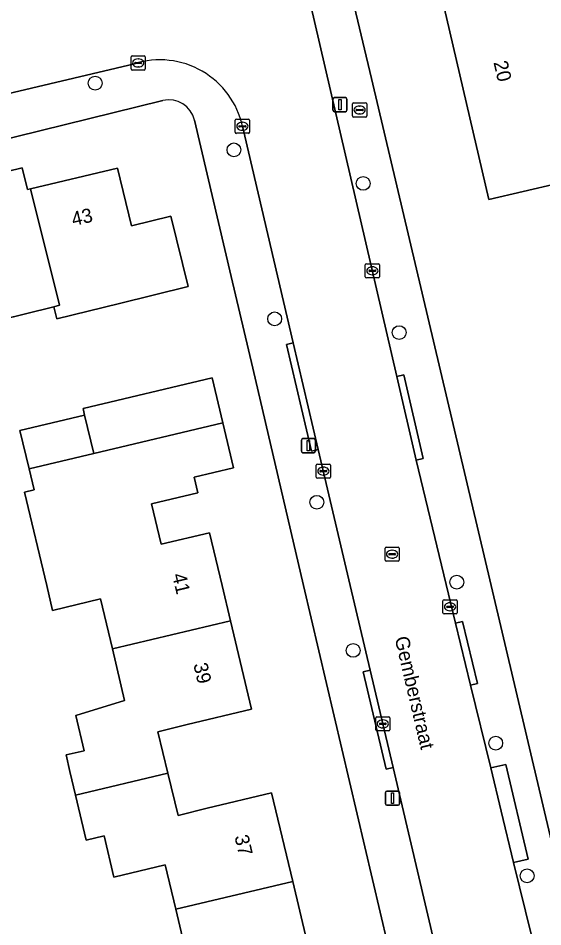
# Model space of a CAD drawing. Extents: x 162026 to 163502, y 387295 to 388169.
# Drawn here: x 163101.2 to 163138.3, y 387975.8 to 388040.2 of the extents above; entities that cross this region are included whole.
import ezdxf

# ---------------------------------------------------------------- set-up
doc = ezdxf.new("R2010")
doc.units = 0
for name, color, linetype in [('IMGEO_Boom', 7, 'Continuous'), ('IMGEO_Brandkraan', 7, 'Continuous'), ('IMGEO_Erf', 7, 'Continuous'), ('IMGEO_Kolk', 7, 'Continuous'), ('IMGEO_Lichtmast', 7, 'Continuous'), ('IMGEO_Muur', 7, 'Continuous'), ('IMGEO_Openbare_ruimte_label', 7, 'Continuous'), ('IMGEO_Pand', 7, 'Continuous'), ('IMGEO_Pand_nummerreeks', 7, 'Continuous'), ('IMGEO_Rijbaan_lokaal_open', 7, 'Continuous'), ('IMGEO_Rioolput', 7, 'Continuous'), ('IMGEO_Voetpad_open', 7, 'Continuous')]:
    doc.layers.add(name, color=color, linetype=linetype)

msp = doc.modelspace()

# ---------------------------------------------------------------- linework, layer by layer
at = {"layer": 'IMGEO_Boom'}
for centre in [(163106.617, 388035.587), (163116.441, 388030.86), (163125.593, 388028.489), (163119.327, 388018.888), (163128.141, 388017.916), (163122.312, 388005.899), (163132.223, 388000.236), (163124.886, 387995.407), (163134.979, 387988.833), (163137.203, 387979.438)]:
    msp.add_circle(centre, 0.489, dxfattribs=at)
at = {"layer": 'IMGEO_Brandkraan'}
for p, q in [((163124.842, 388033.263), (163124.842, 388034.115)), ((163124.917, 388034.189), (163125.769, 388034.189)), ((163125.33, 388033.969), (163125.355, 388033.969)), ((163125.843, 388034.115), (163125.843, 388033.263)), ((163125.769, 388033.189), (163124.917, 388033.189)), ((163125.101, 388033.683), (163125.101, 388033.695)), ((163125.539, 388033.646), (163125.141, 388033.646)), ((163125.144, 388033.732), (163125.542, 388033.732)), ((163125.353, 388033.409), (163125.328, 388033.409)), ((163125.585, 388033.695), (163125.585, 388033.683))]:
    msp.add_line(p, q, dxfattribs=at)
for points in [[(163124.842, 388033.263), (163124.842, 388034.115)], [(163124.917, 388034.189), (163125.769, 388034.189)], [(163125.843, 388034.115), (163125.843, 388033.263)], [(163125.769, 388033.189), (163124.917, 388033.189)]]:
    msp.add_lwpolyline(points, dxfattribs=at)
for centre, radius, start, end in [((163124.919, 388034.113), 0.0765, 91.55205, 178.44795), ((163124.919, 388034.113), 0.0765, 91.55205, 178.44795), ((163125.767, 388034.113), 0.0765, 1.55205, 88.44795), ((163125.767, 388034.113), 0.0765, 1.55205, 88.44795), ((163124.919, 388033.265), 0.0765, 181.55205, 268.44795), ((163124.919, 388033.265), 0.0765, 181.55205, 268.44795), ((163125.141, 388033.692), 0.0403, 85.87752, 175.75265), ((163125.138, 388033.682), 0.0366, 178.93798, 274.71019), ((163125.542, 388033.689), 0.043, 264.86636, 352.45326), ((163125.546, 388033.694), 0.0386, 1.73085, 96.63898), ((163125.767, 388033.265), 0.0765, 271.55205, 358.44795), ((163125.767, 388033.265), 0.0765, 271.55205, 358.44795)]:
    msp.add_arc(centre, radius, start, end, dxfattribs=at)
for centre, major_axis, ratio, start_param, end_param in [((163125.329, 388033.689), (-0.387, 0.002), 0.722429, 4.712389, 7.853982), ((163125.354, 388033.689), (-0.39, 0.002), 0.717154, 1.570796, 4.712389)]:
    msp.add_ellipse(centre, major_axis=major_axis, ratio=ratio, start_param=start_param, end_param=end_param, dxfattribs=at)
at = {"layer": 'IMGEO_Erf'}
for points in [[(163123.378, 388047.715), (163126.19, 388035.911), (163134.662, 388000), (163140.779, 387974.052), (163143.963, 387960.549), (163178.301, 387968.12), (163170.736, 388000), (163157.514, 388055.709)], [(163139.212, 388046.642), (163141.154, 388038.291), (163143.504, 388038.837), (163145.574, 388029.931), (163139.358, 388028.486), (163134.487, 388027.353), (163130.61, 388044.027)], [(163111.409, 388034.356), (163085.361, 388027.945)], [(163116.251, 388021.894), (163113.658, 388032.963)], [(163098.334, 388028.842), (163101.455, 388029.585), (163101.821, 388028.048), (163102.044, 388028.101), (163108.193, 388029.563), (163109.179, 388025.472), (163111.967, 388026.158), (163113.193, 388021.178), (163108.338, 388019.983), (163103.907, 388018.893), (163103.695, 388019.752), (163097.927, 388018.332)], [(163128.423, 387969.924), (163121.379, 388000), (163117.774, 388015.39), (163116.251, 388021.894)], [(163113.152, 387973.56), (163112.321, 387977.066), (163111.576, 387980.21), (163107.942, 387979.349), (163107.251, 387982.265), (163105.985, 387981.965), (163105.228, 387985.155), (163104.831, 387986.831), (163104.555, 387987.996), (163105.833, 387988.299), (163105.242, 387990.792), (163108.704, 387991.868), (163107.842, 387995.507), (163107.003, 387999.047), (163103.602, 387998.241), (163103.185, 388000), (163101.619, 388006.609), (163102.29, 388006.768), (163101.935, 388008.266), (163101.289, 388010.992), (163105.873, 388012.078), (163105.761, 388012.551), (163114.902, 388014.717), (163115.658, 388011.525), (163116.414, 388008.336), (163113.63, 388007.676), (163113.892, 388006.567), (163110.612, 388005.79), (163111.29, 388002.929), (163114.72, 388003.742), (163115.607, 388000), (163116.201, 387997.491), (163117.683, 387991.238), (163113.141, 387990.161), (163111.054, 387989.636), (163111.762, 387986.705), (163112.484, 387983.717), (163114.544, 387984.236), (163119.113, 387985.319), (163120.604, 387979.028), (163122.095, 387972.734)]]:
    msp.add_lwpolyline(points, dxfattribs=at)
msp.add_arc((163111.837, 388032.534), 1.871, 13.24428, 103.2087, dxfattribs=at)
at = {"layer": 'IMGEO_Kolk'}
for p, q in [((163109.166, 388036.593), (163109.166, 388037.445)), ((163109.241, 388037.519), (163110.093, 388037.519)), ((163109.425, 388037.013), (163109.425, 388037.025)), ((163109.468, 388037.062), (163109.866, 388037.062)), ((163109.654, 388037.299), (163109.679, 388037.299)), ((163109.909, 388037.025), (163109.909, 388037.013)), ((163110.167, 388037.445), (163110.167, 388036.593)), ((163110.093, 388036.519), (163109.241, 388036.519)), ((163109.863, 388036.976), (163109.465, 388036.976)), ((163109.677, 388036.739), (163109.652, 388036.739)), ((163116.541, 388032.107), (163116.541, 388032.959)), ((163116.616, 388033.033), (163117.468, 388033.033)), ((163116.8, 388032.527), (163116.8, 388032.539)), ((163117.238, 388032.49), (163116.84, 388032.49)), ((163116.843, 388032.576), (163117.241, 388032.576)), ((163117.029, 388032.813), (163117.054, 388032.813)), ((163117.284, 388032.539), (163117.284, 388032.527)), ((163117.542, 388032.959), (163117.542, 388032.107)), ((163117.468, 388032.033), (163116.616, 388032.033)), ((163117.052, 388032.253), (163117.027, 388032.253)), ((163125.746, 388021.87), (163125.746, 388022.722)), ((163125.821, 388022.796), (163126.673, 388022.796)), ((163126.005, 388022.29), (163126.005, 388022.302)), ((163126.443, 388022.253), (163126.045, 388022.253)), ((163126.048, 388022.339), (163126.446, 388022.339)), ((163126.234, 388022.576), (163126.259, 388022.576)), ((163126.489, 388022.302), (163126.489, 388022.29)), ((163126.747, 388022.722), (163126.747, 388021.87)), ((163126.673, 388021.796), (163125.821, 388021.796)), ((163126.257, 388022.016), (163126.232, 388022.016)), ((163122.275, 388007.68), (163122.275, 388008.532)), ((163122.35, 388008.606), (163123.202, 388008.606)), ((163122.534, 388008.1), (163122.534, 388008.112)), ((163122.972, 388008.063), (163122.574, 388008.063)), ((163122.577, 388008.149), (163122.975, 388008.149)), ((163122.763, 388008.386), (163122.788, 388008.386)), ((163123.018, 388008.112), (163123.018, 388008.1)), ((163123.276, 388008.532), (163123.276, 388007.68)), ((163123.202, 388007.606), (163122.35, 388007.606)), ((163122.786, 388007.826), (163122.761, 388007.826)), ((163131.245, 387998.067), (163131.245, 387998.919)), ((163131.32, 387998.993), (163132.172, 387998.993)), ((163131.504, 387998.487), (163131.504, 387998.499)), ((163131.942, 387998.45), (163131.544, 387998.45)), ((163131.547, 387998.536), (163131.945, 387998.536)), ((163131.733, 387998.773), (163131.758, 387998.773)), ((163131.988, 387998.499), (163131.988, 387998.487)), ((163132.246, 387998.919), (163132.246, 387998.067)), ((163132.172, 387997.993), (163131.32, 387997.993)), ((163131.756, 387998.213), (163131.731, 387998.213)), ((163126.557, 387990.699), (163127.409, 387990.699)), ((163126.482, 387989.773), (163126.482, 387990.625)), ((163126.741, 387990.193), (163126.741, 387990.205)), ((163127.179, 387990.156), (163126.781, 387990.156)), ((163126.784, 387990.242), (163127.182, 387990.242)), ((163126.97, 387990.479), (163126.995, 387990.479)), ((163127.225, 387990.205), (163127.225, 387990.193)), ((163127.483, 387990.625), (163127.483, 387989.773)), ((163127.409, 387989.699), (163126.557, 387989.699)), ((163126.993, 387989.919), (163126.968, 387989.919))]:
    msp.add_line(p, q, dxfattribs=at)
for points in [[(163109.166, 388036.593), (163109.166, 388037.445)], [(163109.241, 388037.519), (163110.093, 388037.519)], [(163110.167, 388037.445), (163110.167, 388036.593)], [(163110.093, 388036.519), (163109.241, 388036.519)], [(163116.541, 388032.107), (163116.541, 388032.959)], [(163116.616, 388033.033), (163117.468, 388033.033)], [(163117.542, 388032.959), (163117.542, 388032.107)], [(163117.468, 388032.033), (163116.616, 388032.033)], [(163125.746, 388021.87), (163125.746, 388022.722)], [(163125.821, 388022.796), (163126.673, 388022.796)], [(163126.747, 388022.722), (163126.747, 388021.87)], [(163126.673, 388021.796), (163125.821, 388021.796)], [(163122.275, 388007.68), (163122.275, 388008.532)], [(163122.35, 388008.606), (163123.202, 388008.606)], [(163123.276, 388008.532), (163123.276, 388007.68)], [(163123.202, 388007.606), (163122.35, 388007.606)], [(163131.245, 387998.067), (163131.245, 387998.919)], [(163131.32, 387998.993), (163132.172, 387998.993)], [(163132.246, 387998.919), (163132.246, 387998.067)], [(163132.172, 387997.993), (163131.32, 387997.993)], [(163126.557, 387990.699), (163127.409, 387990.699)], [(163126.482, 387989.773), (163126.482, 387990.625)], [(163127.483, 387990.625), (163127.483, 387989.773)], [(163127.409, 387989.699), (163126.557, 387989.699)]]:
    msp.add_lwpolyline(points, dxfattribs=at)
for centre, radius, start, end in [((163109.243, 388037.443), 0.0765, 91.55205, 178.44795), ((163109.243, 388037.443), 0.0765, 91.55205, 178.44795), ((163109.465, 388037.022), 0.0403, 85.87752, 175.75265), ((163109.462, 388037.012), 0.0366, 178.93798, 274.71019), ((163109.866, 388037.019), 0.043, 264.86636, 352.45326), ((163109.87, 388037.024), 0.0386, 1.73085, 96.63898), ((163110.091, 388037.443), 0.0765, 1.55205, 88.44795), ((163110.091, 388037.443), 0.0765, 1.55205, 88.44795), ((163109.243, 388036.595), 0.0765, 181.55205, 268.44795), ((163109.243, 388036.595), 0.0765, 181.55205, 268.44795), ((163110.091, 388036.595), 0.0765, 271.55205, 358.44795), ((163110.091, 388036.595), 0.0765, 271.55205, 358.44795), ((163116.618, 388032.957), 0.0765, 91.55205, 178.44795), ((163116.618, 388032.957), 0.0765, 91.55205, 178.44795), ((163116.84, 388032.536), 0.0403, 85.87752, 175.75265), ((163116.837, 388032.526), 0.0366, 178.93798, 274.71019), ((163117.241, 388032.533), 0.043, 264.86636, 352.45326), ((163117.245, 388032.538), 0.0386, 1.73085, 96.63898), ((163117.466, 388032.957), 0.0765, 1.55205, 88.44795), ((163117.466, 388032.957), 0.0765, 1.55205, 88.44795), ((163116.618, 388032.109), 0.0765, 181.55205, 268.44795), ((163116.618, 388032.109), 0.0765, 181.55205, 268.44795), ((163117.466, 388032.109), 0.0765, 271.55205, 358.44795), ((163117.466, 388032.109), 0.0765, 271.55205, 358.44795), ((163125.823, 388022.72), 0.0765, 91.55205, 178.44795), ((163125.823, 388022.72), 0.0765, 91.55205, 178.44795), ((163126.045, 388022.299), 0.0403, 85.87752, 175.75265), ((163126.042, 388022.289), 0.0366, 178.93798, 274.71019), ((163126.446, 388022.296), 0.043, 264.86636, 352.45326), ((163126.45, 388022.301), 0.0386, 1.73085, 96.63898), ((163126.671, 388022.72), 0.0765, 1.55205, 88.44795), ((163126.671, 388022.72), 0.0765, 1.55205, 88.44795), ((163125.823, 388021.872), 0.0765, 181.55205, 268.44795), ((163125.823, 388021.872), 0.0765, 181.55205, 268.44795), ((163126.671, 388021.872), 0.0765, 271.55205, 358.44795), ((163126.671, 388021.872), 0.0765, 271.55205, 358.44795), ((163122.352, 388008.53), 0.0765, 91.55205, 178.44795), ((163122.352, 388008.53), 0.0765, 91.55205, 178.44795), ((163122.574, 388008.109), 0.0403, 85.87752, 175.75265), ((163122.571, 388008.099), 0.0366, 178.93798, 274.71019), ((163122.975, 388008.106), 0.043, 264.86636, 352.45326), ((163122.979, 388008.111), 0.0386, 1.73085, 96.63898), ((163123.2, 388008.53), 0.0765, 1.55205, 88.44795), ((163123.2, 388008.53), 0.0765, 1.55205, 88.44795), ((163122.352, 388007.682), 0.0765, 181.55205, 268.44795), ((163122.352, 388007.682), 0.0765, 181.55205, 268.44795), ((163123.2, 388007.682), 0.0765, 271.55205, 358.44795), ((163123.2, 388007.682), 0.0765, 271.55205, 358.44795), ((163131.322, 387998.917), 0.0765, 91.55205, 178.44795), ((163131.322, 387998.917), 0.0765, 91.55205, 178.44795), ((163131.544, 387998.496), 0.0403, 85.87752, 175.75265), ((163131.541, 387998.486), 0.0366, 178.93798, 274.71019), ((163131.945, 387998.493), 0.043, 264.86636, 352.45326), ((163131.949, 387998.498), 0.0386, 1.73085, 96.63898), ((163132.17, 387998.917), 0.0765, 1.55205, 88.44795), ((163132.17, 387998.917), 0.0765, 1.55205, 88.44795), ((163131.322, 387998.069), 0.0765, 181.55205, 268.44795), ((163131.322, 387998.069), 0.0765, 181.55205, 268.44795), ((163132.17, 387998.069), 0.0765, 271.55205, 358.44795), ((163132.17, 387998.069), 0.0765, 271.55205, 358.44795), ((163126.559, 387990.623), 0.0765, 91.55205, 178.44795), ((163126.559, 387990.623), 0.0765, 91.55205, 178.44795), ((163127.407, 387990.623), 0.0765, 1.55205, 88.44795), ((163127.407, 387990.623), 0.0765, 1.55205, 88.44795), ((163126.781, 387990.202), 0.0403, 85.87752, 175.75265), ((163126.778, 387990.192), 0.0366, 178.93798, 274.71019), ((163127.182, 387990.199), 0.043, 264.86636, 352.45326), ((163127.186, 387990.204), 0.0386, 1.73085, 96.63898), ((163126.559, 387989.775), 0.0765, 181.55205, 268.44795), ((163126.559, 387989.775), 0.0765, 181.55205, 268.44795), ((163127.407, 387989.775), 0.0765, 271.55205, 358.44795), ((163127.407, 387989.775), 0.0765, 271.55205, 358.44795)]:
    msp.add_arc(centre, radius, start, end, dxfattribs=at)
for centre, major_axis, ratio, start_param, end_param in [((163109.653, 388037.019), (-0.387, 0.002), 0.722429, 4.712389, 7.853982), ((163109.678, 388037.019), (-0.39, 0.002), 0.717154, 1.570796, 4.712389), ((163117.028, 388032.533), (-0.387, 0.002), 0.722429, 4.712389, 7.853982), ((163117.053, 388032.533), (-0.39, 0.002), 0.717154, 1.570796, 4.712389), ((163126.233, 388022.296), (-0.387, 0.002), 0.722429, 4.712389, 7.853982), ((163126.258, 388022.296), (-0.39, 0.002), 0.717154, 1.570796, 4.712389), ((163122.762, 388008.106), (-0.387, 0.002), 0.722429, 4.712389, 7.853982), ((163122.787, 388008.106), (-0.39, 0.002), 0.717154, 1.570796, 4.712389), ((163131.732, 387998.493), (-0.387, 0.002), 0.722429, 4.712389, 7.853982), ((163131.757, 387998.493), (-0.39, 0.002), 0.717154, 1.570796, 4.712389), ((163126.969, 387990.199), (-0.387, 0.002), 0.722429, 4.712389, 7.853982), ((163126.994, 387990.199), (-0.39, 0.002), 0.717154, 1.570796, 4.712389)]:
    msp.add_ellipse(centre, major_axis=major_axis, ratio=ratio, start_param=start_param, end_param=end_param, dxfattribs=at)
at = {"layer": 'IMGEO_Lichtmast'}
for p, q in [((163123.456, 388033.663), (163123.456, 388034.463)), ((163123.456, 388034.463), (163123.456, 388033.663)), ((163123.556, 388034.563), (163124.346, 388034.563)), ((163124.346, 388034.563), (163123.556, 388034.563)), ((163124.446, 388034.463), (163124.446, 388033.663)), ((163124.446, 388033.663), (163124.446, 388034.463)), ((163124.346, 388033.563), (163123.556, 388033.563)), ((163123.556, 388033.563), (163124.346, 388033.563)), ((163121.218, 388009.509), (163121.218, 388010.309)), ((163121.218, 388010.309), (163121.218, 388009.509)), ((163121.318, 388010.409), (163122.108, 388010.409)), ((163122.108, 388010.409), (163121.318, 388010.409)), ((163122.208, 388010.309), (163122.208, 388009.509)), ((163122.208, 388009.509), (163122.208, 388010.309)), ((163122.108, 388009.409), (163121.318, 388009.409)), ((163121.318, 388009.409), (163122.108, 388009.409)), ((163127.173, 387984.54), (163127.173, 387985.34)), ((163127.173, 387985.34), (163127.173, 387984.54)), ((163127.273, 387985.44), (163128.063, 387985.44)), ((163128.063, 387985.44), (163127.273, 387985.44)), ((163128.163, 387985.34), (163128.163, 387984.54)), ((163128.163, 387984.54), (163128.163, 387985.34)), ((163128.063, 387984.44), (163127.273, 387984.44)), ((163127.273, 387984.44), (163128.063, 387984.44))]:
    msp.add_line(p, q, dxfattribs=at)
for points in [[(163123.876, 388034.438), (163124.026, 388034.438), (163124.026, 388033.688), (163123.876, 388033.688), (163123.876, 388034.438)], [(163121.638, 388010.284), (163121.788, 388010.284), (163121.788, 388009.534), (163121.638, 388009.534), (163121.638, 388010.284)], [(163127.593, 387985.315), (163127.743, 387985.315), (163127.743, 387984.565), (163127.593, 387984.565), (163127.593, 387985.315)]]:
    msp.add_lwpolyline(points, dxfattribs=at)
for centre, start, end in [((163123.556, 388034.463), 90, 180), ((163123.556, 388034.463), 90, 180), ((163124.346, 388034.463), 0, 90), ((163124.346, 388034.463), 360, 90), ((163123.556, 388033.663), 180, 270), ((163123.556, 388033.663), 180, 270), ((163124.346, 388033.663), 270, 0), ((163124.346, 388033.663), 270, 0), ((163121.318, 388010.309), 90, 180), ((163121.318, 388010.309), 90, 180), ((163122.108, 388010.309), 0, 90), ((163122.108, 388010.309), 360, 90), ((163121.318, 388009.509), 180, 270), ((163121.318, 388009.509), 180, 270), ((163122.108, 388009.509), 270, 0), ((163122.108, 388009.509), 270, 0), ((163127.273, 387985.34), 90, 180), ((163127.273, 387985.34), 90, 180), ((163128.063, 387985.34), 0, 90), ((163128.063, 387985.34), 360, 90), ((163127.273, 387984.54), 180, 270), ((163127.273, 387984.54), 180, 270), ((163128.063, 387984.54), 270, 0), ((163128.063, 387984.54), 270, 0)]:
    msp.add_arc(centre, 0.1, start, end, dxfattribs=at)
at = {"layer": 'IMGEO_Muur'}
msp.add_lwpolyline([(163116.251, 388021.894), (163117.774, 388015.39)], dxfattribs=at)
at = {"layer": 'IMGEO_Pand'}
for points in [[(163139.212, 388046.642), (163149.378, 388049.006), (163148.307, 388053.61), (163144.925, 388052.824), (163136.546, 388050.876), (163132.109, 388049.844), (163131.675, 388049.743), (163132.881, 388044.555), (163130.61, 388044.027), (163134.487, 388027.353), (163139.358, 388028.486), (163145.574, 388029.931), (163143.504, 388038.837), (163141.154, 388038.291)], [(163098.7, 388027.305), (163095.882, 388026.635), (163097.927, 388018.332), (163103.695, 388019.752), (163104.084, 388019.849), (163102.044, 388028.101), (163101.821, 388028.048), (163101.455, 388029.585), (163098.334, 388028.842)], [(163103.695, 388019.752), (163103.907, 388018.893), (163108.338, 388019.983), (163113.193, 388021.178), (163111.967, 388026.158), (163109.179, 388025.472), (163108.193, 388029.563), (163102.044, 388028.101), (163104.084, 388019.849)], [(163106.518, 388009.354), (163115.658, 388011.525), (163114.902, 388014.717), (163105.761, 388012.551), (163105.873, 388012.078)], [(163105.873, 388012.078), (163101.289, 388010.992), (163101.935, 388008.266), (163106.518, 388009.354)], [(163106.518, 388009.354), (163101.935, 388008.266), (163102.29, 388006.768), (163101.619, 388006.609), (163103.185, 388000), (163103.602, 387998.241), (163107.003, 387999.047), (163107.842, 387995.507), (163116.201, 387997.491), (163115.607, 388000), (163114.72, 388003.742), (163111.29, 388002.929), (163110.612, 388005.79), (163113.892, 388006.567), (163113.63, 388007.676), (163116.414, 388008.336), (163115.658, 388011.525)], [(163107.842, 387995.507), (163108.704, 387991.868), (163105.242, 387990.792), (163105.833, 387988.299), (163104.555, 387987.996), (163104.831, 387986.831), (163105.228, 387985.155), (163111.762, 387986.705), (163111.054, 387989.636), (163113.141, 387990.161), (163117.683, 387991.238), (163116.201, 387997.491)], [(163105.228, 387985.155), (163105.985, 387981.965), (163107.251, 387982.265), (163107.942, 387979.349), (163111.576, 387980.21), (163112.321, 387977.066), (163120.604, 387979.028), (163119.113, 387985.319), (163114.544, 387984.236), (163112.484, 387983.717), (163111.762, 387986.705)], [(163112.321, 387977.066), (163113.152, 387973.56), (163109.56, 387972.709), (163110.221, 387969.92), (163122.095, 387972.734), (163120.604, 387979.028)]]:
    msp.add_lwpolyline(points, close=True, dxfattribs=at)
at = {"layer": 'IMGEO_Rijbaan_lokaal_open'}
for points in [[(163127.975, 388014.81), (163121.473, 388042.94), (163120.731, 388046.147), (163120.52, 388047.06), (163112.34, 388045.199)], [(163058.542, 388024.835), (163079.512, 388029.818), (163082.684, 388030.6), (163084.39, 388031.021), (163087.5, 388031.788), (163109.393, 388036.954)], [(163117.044, 388032.529), (163120.642, 388017.196), (163122.418, 388009.627), (163124.677, 388000), (163126.086, 387994.011), (163127.711, 387987.103), (163131.258, 387972.023)], [(163137.966, 387973.133), (163137.504, 387975.205), (163136.25, 387980.377), (163135.37, 387984.011), (163134.623, 387987.094), (163133.205, 387992.949), (163132.141, 387997.343), (163129.346, 388008.879), (163127.975, 388014.81)]]:
    msp.add_lwpolyline(points, dxfattribs=at)
msp.add_arc((163111.211, 388031.271), 5.967, 12.16988, 107.74374, dxfattribs=at)
at = {"layer": 'IMGEO_Rioolput'}
for p, q in [((163127.141, 388001.794), (163127.141, 388002.646)), ((163127.216, 388002.72), (163128.068, 388002.72)), ((163127.4, 388002.214), (163127.4, 388002.226)), ((163127.443, 388002.263), (163127.841, 388002.263)), ((163127.629, 388002.5), (163127.654, 388002.5)), ((163127.884, 388002.226), (163127.884, 388002.214)), ((163128.142, 388002.646), (163128.142, 388001.794)), ((163128.068, 388001.72), (163127.216, 388001.72)), ((163127.838, 388002.177), (163127.44, 388002.177)), ((163127.652, 388001.94), (163127.627, 388001.94))]:
    msp.add_line(p, q, dxfattribs=at)
for points in [[(163127.141, 388001.794), (163127.141, 388002.646)], [(163127.216, 388002.72), (163128.068, 388002.72)], [(163128.142, 388002.646), (163128.142, 388001.794)], [(163128.068, 388001.72), (163127.216, 388001.72)]]:
    msp.add_lwpolyline(points, dxfattribs=at)
for centre, radius, start, end in [((163127.218, 388002.644), 0.0765, 91.55205, 178.44795), ((163127.218, 388002.644), 0.0765, 91.55205, 178.44795), ((163127.44, 388002.223), 0.0403, 85.87752, 175.75265), ((163127.845, 388002.225), 0.0386, 1.73085, 96.63898), ((163128.066, 388002.644), 0.0765, 1.55205, 88.44795), ((163128.066, 388002.644), 0.0765, 1.55205, 88.44795), ((163127.218, 388001.796), 0.0765, 181.55205, 268.44795), ((163127.218, 388001.796), 0.0765, 181.55205, 268.44795), ((163127.437, 388002.213), 0.0366, 178.93798, 274.71019), ((163127.841, 388002.22), 0.043, 264.86636, 352.45326), ((163128.066, 388001.796), 0.0765, 271.55205, 358.44795), ((163128.066, 388001.796), 0.0765, 271.55205, 358.44795)]:
    msp.add_arc(centre, radius, start, end, dxfattribs=at)
for centre, major_axis, ratio, start_param, end_param in [((163127.628, 388002.22), (-0.387, 0.002), 0.722429, 4.712389, 7.853982), ((163127.653, 388002.22), (-0.39, 0.002), 0.717154, 1.570796, 4.712389)]:
    msp.add_ellipse(centre, major_axis=major_axis, ratio=ratio, start_param=start_param, end_param=end_param, dxfattribs=at)
at = {"layer": 'IMGEO_Voetpad_open'}
for points in [[(163141.692, 387955.662), (163143.208, 387949.285), (163146.285, 387949.997), (163145.911, 387951.779), (163144.23, 387959.797), (163143.963, 387960.549), (163140.779, 387974.052), (163134.662, 388000), (163126.19, 388035.911), (163123.378, 388047.715)], [(163121.473, 388042.94), (163127.975, 388014.81), (163128.462, 388014.928), (163129.834, 388008.998), (163129.346, 388008.879), (163132.141, 387997.343), (163132.627, 387997.461), (163133.691, 387993.067), (163133.205, 387992.949), (163134.623, 387987.094), (163135.703, 387987.318), (163137.272, 387980.619), (163136.25, 387980.377), (163137.504, 387975.205), (163137.966, 387973.133)], [(163109.393, 388036.954), (163087.5, 388031.788), (163087.611, 388031.301), (163084.501, 388030.534), (163084.39, 388031.021), (163082.684, 388030.6), (163082.795, 388030.113), (163079.623, 388029.331), (163079.512, 388029.818), (163058.542, 388024.835)], [(163058.012, 388021.213), (163080.85, 388026.834), (163083.884, 388027.581), (163085.361, 388027.945), (163111.409, 388034.356)], [(163113.658, 388032.963), (163116.251, 388021.894), (163117.774, 388015.39), (163121.379, 388000), (163128.423, 387969.924)], [(163131.258, 387972.023), (163127.711, 387987.103), (163127.225, 387986.983), (163125.6, 387993.891), (163126.086, 387994.011), (163124.677, 388000), (163122.418, 388009.627), (163121.933, 388009.507), (163120.157, 388017.076), (163120.642, 388017.196), (163117.044, 388032.529)]]:
    msp.add_lwpolyline(points, dxfattribs=at)
for points in [[(163122.418, 388009.627), (163120.642, 388017.196), (163120.157, 388017.076), (163121.933, 388009.507)], [(163127.975, 388014.81), (163129.346, 388008.879), (163129.834, 388008.998), (163128.462, 388014.928)], [(163132.627, 387997.461), (163132.141, 387997.343), (163133.205, 387992.949), (163133.691, 387993.067)], [(163127.711, 387987.103), (163126.086, 387994.011), (163125.6, 387993.891), (163127.225, 387986.983)], [(163134.623, 387987.094), (163135.37, 387984.011), (163136.25, 387980.377), (163137.272, 387980.619), (163135.703, 387987.318)]]:
    msp.add_lwpolyline(points, close=True, dxfattribs=at)
for centre, radius, start, end in [((163111.211, 388031.271), 5.967, 12.16988, 107.74374), ((163111.837, 388032.534), 1.871, 13.24428, 103.2087)]:
    msp.add_arc(centre, radius, start, end, dxfattribs=at)

# ---------------------------------------------------------------- texts
at = {"layer": 'IMGEO_Openbare_ruimte_label'}
msp.add_text('Gemberstraat', height=1, rotation=283.2438, dxfattribs=at).set_placement((163127.818, 387996.282))
at = {"layer": 'IMGEO_Pand_nummerreeks'}
for s, rotation, p in [('20', 283.09188, (163134.816, 388037.062)), ('43', 13.37708, (163105.073, 388025.45)), ('41', 283.32887, (163112.056, 388000.757)), ('39', 283.32942, (163113.56, 387994.412)), ('37', 283.33032, (163116.475, 387982.221))]:
    msp.add_text(s, height=1, rotation=rotation, dxfattribs=at).set_placement(p)

doc.saveas('drawing.dxf')
